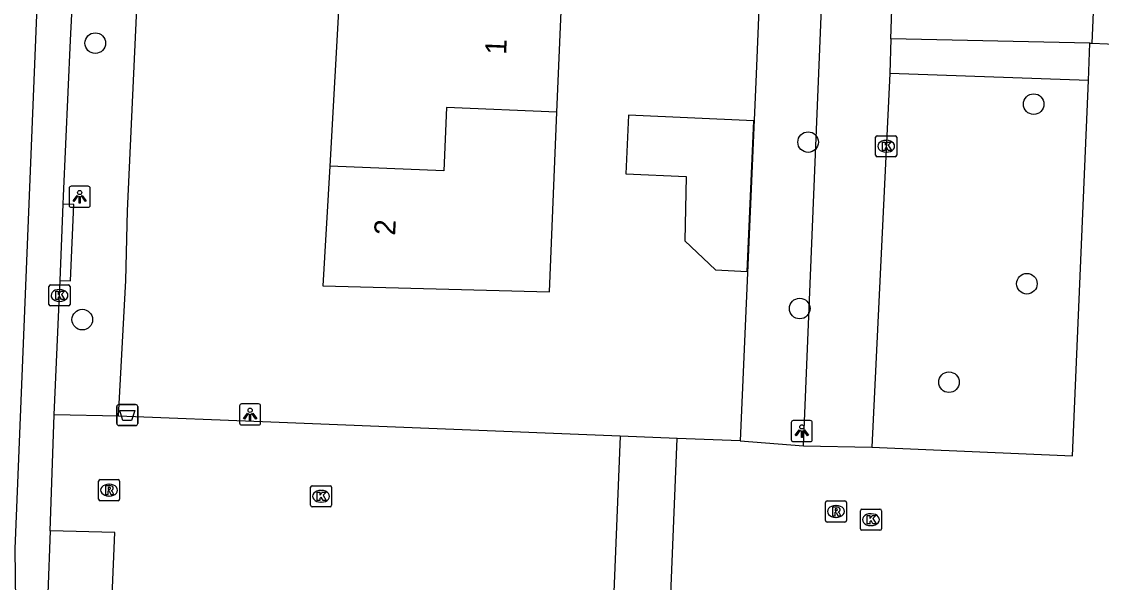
# Model space of a CAD drawing. Extents: x 160787 to 161428, y 386828 to 387483.
# Drawn here: x 160988.2 to 161039.4, y 386964.7 to 386991.3 of the extents above; entities that cross this region are included whole.
import ezdxf

# ---------------------------------------------------------------- set-up
doc = ezdxf.new("R2010")
doc.units = 0
for name, color, linetype in [('IMGEO_Afvalbak', 7, 'Continuous'), ('IMGEO_Boom', 7, 'Continuous'), ('IMGEO_Kolk', 7, 'Continuous'), ('IMGEO_Lichtpunt', 7, 'Continuous'), ('IMGEO_Pand', 7, 'Continuous'), ('IMGEO_Pand_nummerreeks', 7, 'Continuous'), ('IMGEO_Rijbaan_lokaal_gesloten', 7, 'Continuous'), ('IMGEO_Rijbaan_lokaal_open', 7, 'Continuous'), ('IMGEO_Rioolput', 7, 'Continuous'), ('IMGEO_Voetpad_open', 7, 'Continuous')]:
    doc.layers.add(name, color=color, linetype=linetype)

msp = doc.modelspace()

# ---------------------------------------------------------------- linework, layer by layer
at = {"layer": 'IMGEO_Afvalbak'}
for p, q in [((160992.793, 386973.118), (160993.583, 386973.118)), ((160993.583, 386973.118), (160992.793, 386973.118)), ((160992.693, 386972.218), (160992.693, 386973.018)), ((160992.693, 386973.018), (160992.693, 386972.218)), ((160993.683, 386973.018), (160993.683, 386972.218)), ((160993.683, 386972.218), (160993.683, 386973.018)), ((160993.583, 386972.118), (160992.793, 386972.118)), ((160992.793, 386972.118), (160993.583, 386972.118))]:
    msp.add_line(p, q, dxfattribs=at)
msp.add_lwpolyline([(160992.836, 386972.832), (160993.54, 386972.832), (160993.391, 386972.362), (160992.985, 386972.362), (160992.836, 386972.832)], dxfattribs=at)
for centre, start, end in [((160992.793, 386973.018), 90, 180), ((160992.793, 386973.018), 90, 180), ((160993.583, 386973.018), 0, 90), ((160993.583, 386973.018), 360, 90), ((160992.793, 386972.218), 180, 270), ((160992.793, 386972.218), 180, 270), ((160993.583, 386972.218), 270, 0), ((160993.583, 386972.218), 270, 0)]:
    msp.add_arc(centre, 0.1, start, end, dxfattribs=at)
at = {"layer": 'IMGEO_Boom'}
for centre in [(160991.67, 386990.265), (161036.197, 386987.371), (161025.493, 386985.57), (161035.875, 386978.851), (161025.095, 386977.673), (160991.054, 386977.146), (161032.178, 386974.179)]:
    msp.add_circle(centre, 0.489, dxfattribs=at)
at = {"layer": 'IMGEO_Kolk'}
for p, q in [((161028.698, 386984.948), (161028.698, 386985.8)), ((161028.773, 386985.874), (161029.625, 386985.874)), ((161029.186, 386985.654), (161029.211, 386985.654)), ((161029.699, 386985.8), (161029.699, 386984.948)), ((161029.625, 386984.874), (161028.773, 386984.874)), ((161029.209, 386985.094), (161029.184, 386985.094)), ((160989.547, 386978.794), (160990.399, 386978.794)), ((160989.472, 386977.868), (160989.472, 386978.72)), ((160989.96, 386978.574), (160989.985, 386978.574)), ((160990.473, 386978.72), (160990.473, 386977.868)), ((160990.399, 386977.794), (160989.547, 386977.794)), ((160989.983, 386978.014), (160989.958, 386978.014)), ((161001.885, 386968.338), (161001.885, 386969.19)), ((161001.96, 386969.264), (161002.812, 386969.264)), ((161002.373, 386969.044), (161002.398, 386969.044)), ((161002.886, 386969.19), (161002.886, 386968.338)), ((161002.396, 386968.484), (161002.371, 386968.484)), ((161002.812, 386968.264), (161001.96, 386968.264)), ((161027.975, 386967.228), (161027.975, 386968.08)), ((161028.05, 386968.154), (161028.902, 386968.154)), ((161028.976, 386968.08), (161028.976, 386967.228)), ((161028.463, 386967.934), (161028.488, 386967.934)), ((161028.902, 386967.154), (161028.05, 386967.154)), ((161028.486, 386967.374), (161028.461, 386967.374))]:
    msp.add_line(p, q, dxfattribs=at)
for points in [[(161028.698, 386984.948), (161028.698, 386985.8)], [(161028.773, 386985.874), (161029.625, 386985.874)], [(161029.019, 386985.574), (161029.142, 386985.574), (161029.142, 386985.423), (161029.272, 386985.574), (161029.436, 386985.574), (161029.29, 386985.423), (161029.443, 386985.174), (161029.291, 386985.174), (161029.206, 386985.338), (161029.142, 386985.271), (161029.142, 386985.174), (161029.019, 386985.174), (161029.019, 386985.574)], [(161029.699, 386985.8), (161029.699, 386984.948)], [(161029.625, 386984.874), (161028.773, 386984.874)], [(160989.547, 386978.794), (160990.399, 386978.794)], [(160989.472, 386977.868), (160989.472, 386978.72)], [(160989.793, 386978.494), (160989.916, 386978.494), (160989.916, 386978.343), (160990.046, 386978.494), (160990.21, 386978.494), (160990.064, 386978.343), (160990.217, 386978.094), (160990.065, 386978.094), (160989.98, 386978.258), (160989.916, 386978.191), (160989.916, 386978.094), (160989.793, 386978.094), (160989.793, 386978.494)], [(160990.473, 386978.72), (160990.473, 386977.868)], [(160990.399, 386977.794), (160989.547, 386977.794)], [(161001.885, 386968.338), (161001.885, 386969.19)], [(161001.96, 386969.264), (161002.812, 386969.264)], [(161002.886, 386969.19), (161002.886, 386968.338)], [(161002.206, 386968.964), (161002.329, 386968.964), (161002.329, 386968.813), (161002.459, 386968.964), (161002.623, 386968.964), (161002.477, 386968.813), (161002.63, 386968.564), (161002.478, 386968.564), (161002.393, 386968.728), (161002.329, 386968.661), (161002.329, 386968.564), (161002.206, 386968.564), (161002.206, 386968.964)], [(161002.812, 386968.264), (161001.96, 386968.264)], [(161027.975, 386967.228), (161027.975, 386968.08)], [(161028.05, 386968.154), (161028.902, 386968.154)], [(161028.976, 386968.08), (161028.976, 386967.228)], [(161028.296, 386967.854), (161028.419, 386967.854), (161028.419, 386967.703), (161028.549, 386967.854), (161028.713, 386967.854), (161028.567, 386967.703), (161028.72, 386967.454), (161028.568, 386967.454), (161028.483, 386967.618), (161028.419, 386967.551), (161028.419, 386967.454), (161028.296, 386967.454), (161028.296, 386967.854)], [(161028.902, 386967.154), (161028.05, 386967.154)]]:
    msp.add_lwpolyline(points, dxfattribs=at)
for centre, start, end in [((161028.775, 386985.798), 91.552, 178.448), ((161028.775, 386985.798), 91.552, 178.448), ((161029.623, 386985.798), 1.552, 88.448), ((161029.623, 386985.798), 1.552, 88.448), ((161028.775, 386984.95), 181.552, 268.448), ((161028.775, 386984.95), 181.552, 268.448), ((161029.623, 386984.95), 271.552, 358.448), ((161029.623, 386984.95), 271.552, 358.448), ((160989.549, 386978.718), 91.552, 178.448), ((160989.549, 386978.718), 91.552, 178.448), ((160990.397, 386978.718), 1.552, 88.448), ((160990.397, 386978.718), 1.552, 88.448), ((160989.549, 386977.87), 181.552, 268.448), ((160989.549, 386977.87), 181.552, 268.448), ((160990.397, 386977.87), 271.552, 358.448), ((160990.397, 386977.87), 271.552, 358.448), ((161001.962, 386969.188), 91.552, 178.448), ((161001.962, 386969.188), 91.552, 178.448), ((161002.81, 386969.188), 1.552, 88.448), ((161002.81, 386969.188), 1.552, 88.448), ((161001.962, 386968.34), 181.552, 268.448), ((161001.962, 386968.34), 181.552, 268.448), ((161002.81, 386968.34), 271.552, 358.448), ((161002.81, 386968.34), 271.552, 358.448), ((161028.052, 386968.078), 91.552, 178.448), ((161028.052, 386968.078), 91.552, 178.448), ((161028.9, 386968.078), 1.552, 88.448), ((161028.9, 386968.078), 1.552, 88.448), ((161028.052, 386967.23), 181.552, 268.448), ((161028.052, 386967.23), 181.552, 268.448), ((161028.9, 386967.23), 271.552, 358.448), ((161028.9, 386967.23), 271.552, 358.448)]:
    msp.add_arc(centre, 0.0765, start, end, dxfattribs=at)
for centre, major_axis, ratio, start_param, end_param in [((161029.185, 386985.374), (-0.387, 0.002), 0.722429, 4.712389, 7.853982), ((161029.21, 386985.374), (-0.39, 0.002), 0.717154, 1.570796, 4.712389), ((160989.959, 386978.294), (-0.387, 0.002), 0.722429, 4.712389, 7.853982), ((160989.984, 386978.294), (-0.39, 0.002), 0.717154, 1.570796, 4.712389), ((161002.372, 386968.764), (-0.387, 0.002), 0.722429, 4.712389, 7.853982), ((161002.397, 386968.764), (-0.39, 0.002), 0.717154, 1.570796, 4.712389), ((161028.462, 386967.654), (-0.387, 0.002), 0.722429, 4.712389, 7.853982), ((161028.487, 386967.654), (-0.39, 0.002), 0.717154, 1.570796, 4.712389)]:
    msp.add_ellipse(centre, major_axis=major_axis, ratio=ratio, start_param=start_param, end_param=end_param, dxfattribs=at)
at = {"layer": 'IMGEO_Lichtpunt'}
for p, q in [((160990.432, 386983.379), (160990.432, 386982.572)), ((160990.432, 386983.379), (160990.432, 386982.572)), ((160991.334, 386983.474), (160990.526, 386983.474)), ((160991.334, 386983.474), (160990.526, 386983.474)), ((160991.428, 386982.572), (160991.428, 386983.379)), ((160991.428, 386982.572), (160991.428, 386983.379)), ((160990.526, 386982.478), (160991.334, 386982.478)), ((160990.526, 386982.478), (160991.334, 386982.478)), ((160999.421, 386973.144), (160998.613, 386973.144)), ((160999.421, 386973.144), (160998.613, 386973.144)), ((160998.519, 386973.049), (160998.519, 386972.242)), ((160998.519, 386973.049), (160998.519, 386972.242)), ((160999.515, 386972.242), (160999.515, 386973.049)), ((160999.515, 386972.242), (160999.515, 386973.049)), ((160998.613, 386972.148), (160999.421, 386972.148)), ((160998.613, 386972.148), (160999.421, 386972.148)), ((161024.697, 386972.26), (161024.697, 386971.453)), ((161024.697, 386972.26), (161024.697, 386971.453)), ((161025.599, 386972.355), (161024.791, 386972.355)), ((161025.599, 386972.355), (161024.791, 386972.355)), ((161025.693, 386971.453), (161025.693, 386972.26)), ((161025.693, 386971.453), (161025.693, 386972.26)), ((161024.791, 386971.359), (161025.599, 386971.359)), ((161024.791, 386971.359), (161025.599, 386971.359))]:
    msp.add_line(p, q, dxfattribs=at)
for points in [[(160990.806, 386983.043), (160990.845, 386983.015), (160990.657, 386982.753), (160990.619, 386982.78), (160990.806, 386983.043)], [(160990.908, 386982.995), (160990.955, 386982.995), (160990.955, 386982.673), (160990.908, 386982.673), (160990.908, 386982.995)], [(160991.018, 386983.015), (160991.056, 386983.042), (160991.243, 386982.78), (160991.204, 386982.752), (160991.018, 386983.015)], [(160998.893, 386972.713), (160998.932, 386972.685), (160998.744, 386972.423), (160998.706, 386972.45), (160998.893, 386972.713)], [(160998.995, 386972.665), (160999.042, 386972.665), (160999.042, 386972.343), (160998.995, 386972.343), (160998.995, 386972.665)], [(160999.105, 386972.685), (160999.143, 386972.712), (160999.33, 386972.45), (160999.291, 386972.422), (160999.105, 386972.685)], [(161025.071, 386971.924), (161025.11, 386971.896), (161024.922, 386971.634), (161024.884, 386971.661), (161025.071, 386971.924)], [(161025.173, 386971.876), (161025.22, 386971.876), (161025.22, 386971.554), (161025.173, 386971.554), (161025.173, 386971.876)], [(161025.283, 386971.896), (161025.321, 386971.923), (161025.508, 386971.661), (161025.469, 386971.633), (161025.283, 386971.896)]]:
    msp.add_lwpolyline(points, dxfattribs=at)
for centre in [(160990.931, 386983.177), (160999.018, 386972.847), (161025.196, 386972.058)]:
    msp.add_circle(centre, 0.0994, dxfattribs=at)
for centre, start, end in [((160990.526, 386983.379), 90, 180), ((160990.526, 386983.379), 90, 180), ((160991.334, 386983.379), 0, 90), ((160991.334, 386983.379), 0, 90), ((160990.526, 386982.572), 180, 270), ((160990.526, 386982.572), 180, 270), ((160991.334, 386982.572), 270, 0), ((160991.334, 386982.572), 270, 360), ((160998.613, 386973.049), 90, 180), ((160998.613, 386973.049), 90, 180), ((160999.421, 386973.049), 0, 90), ((160999.421, 386973.049), 0, 90), ((160998.613, 386972.242), 180, 270), ((160998.613, 386972.242), 180, 270), ((160999.421, 386972.242), 270, 0), ((160999.421, 386972.242), 270, 360), ((161024.791, 386972.26), 90, 180), ((161024.791, 386972.26), 90, 180), ((161025.599, 386972.26), 0, 90), ((161025.599, 386972.26), 0, 90), ((161024.791, 386971.453), 180, 270), ((161024.791, 386971.453), 180, 270), ((161025.599, 386971.453), 270, 0), ((161025.599, 386971.453), 270, 360)]:
    msp.add_arc(centre, 0.0946, start, end, dxfattribs=at)
at = {"layer": 'IMGEO_Pand'}
for points in [[(161039.215, 386996.146), (161038.95, 386990.26)], [(161003.279, 386992.949), (161002.796, 386984.426)], [(161013.575, 386986.995), (161013.804, 386992.526)], [(161038.95, 386990.26), (161041.927, 386990.138)], [(161002.796, 386984.426), (161002.474, 386978.748), (161013.22, 386978.46), (161013.575, 386986.995)], [(161013.575, 386986.995), (161008.331, 386987.206), (161008.207, 386984.209), (161002.796, 386984.426)], [(161016.845, 386984.062), (161019.71, 386983.933), (161019.65, 386980.889), (161021.093, 386979.505), (161022.603, 386979.437), (161022.924, 386986.572), (161016.97, 386986.84), (161016.845, 386984.062)]]:
    msp.add_lwpolyline(points, dxfattribs=at)
at = {"layer": 'IMGEO_Rijbaan_lokaal_gesloten'}
for points in [[(160987.959, 386958.658), (160987.876, 386966.266), (160992.785, 387087.527)], [(160990.152, 386982.628), (160990.167, 386982.998), (160990.497, 386990.405), (160990.992, 387000), (160991.155, 387003.893)], [(160990.002, 386979.005), (160990.152, 386982.628)], [(160989.72, 386972.632), (160989.974, 386978.34), (160990.002, 386979.005)], [(160989.53, 386967.133), (160989.72, 386972.632)], [(160989.53, 386967.133), (160989.425, 386964.144), (160989.174, 386959.126), (160988.491, 386941.272), (160987.637, 386920.517), (160987.64, 386919.555)]]:
    msp.add_lwpolyline(points, dxfattribs=at)
at = {"layer": 'IMGEO_Rijbaan_lokaal_open'}
for points in [[(161025.273, 386971.165), (161026.468, 387000), (161027.643, 387018.839), (161028.797, 387048.228)], [(161029.414, 386990.476), (161030.281, 387016.134)], [(161029.414, 386990.476), (161029.367, 386988.825)], [(161038.79, 386988.488), (161038.863, 386990.262)], [(161038.863, 386990.262), (161038.95, 386990.26)], [(161029.367, 386988.825), (161028.51, 386971.1)], [(161028.51, 386971.1), (161038.032, 386970.681), (161038.79, 386988.488)], [(160992.771, 386972.563), (160989.72, 386972.632)], [(161016.581, 386971.618), (161000, 386972.277), (160992.771, 386972.563)], [(161016.581, 386971.618), (161016.203, 386962.268)], [(161019.278, 386971.511), (161016.581, 386971.618)], [(161018.9, 386962.158), (161019.278, 386971.511)], [(161022.276, 386971.392), (161019.278, 386971.511)], [(161022.276, 386971.392), (161025.273, 386971.165)], [(161025.273, 386971.165), (161028.51, 386971.1)], [(160992.476, 386964.047), (160992.599, 386967.047), (160989.53, 386967.133)]]:
    msp.add_lwpolyline(points, dxfattribs=at)
at = {"layer": 'IMGEO_Rioolput'}
for p, q in [((160991.9, 386969.556), (160992.752, 386969.556)), ((160991.825, 386968.63), (160991.825, 386969.482)), ((160992.313, 386969.336), (160992.338, 386969.336)), ((160992.826, 386969.482), (160992.826, 386968.63)), ((160992.752, 386968.556), (160991.9, 386968.556)), ((160992.336, 386968.776), (160992.311, 386968.776)), ((161026.39, 386968.544), (161027.242, 386968.544)), ((161026.315, 386967.618), (161026.315, 386968.47)), ((161026.803, 386968.324), (161026.828, 386968.324)), ((161027.316, 386968.47), (161027.316, 386967.618)), ((161027.242, 386967.544), (161026.39, 386967.544)), ((161026.826, 386967.764), (161026.801, 386967.764))]:
    msp.add_line(p, q, dxfattribs=at)
for points in [[(160991.9, 386969.556), (160992.752, 386969.556)], [(160991.825, 386968.63), (160991.825, 386969.482)], [(160992.414, 386969.254), (160992.162, 386969.256), (160992.162, 386968.856)], [(160992.162, 386968.856), (160992.286, 386968.856), (160992.286, 386969.018), (160992.297, 386969.018)], [(160992.34, 386969.175), (160992.286, 386969.175), (160992.286, 386969.094)], [(160992.286, 386969.094), (160992.338, 386969.094)], [(160992.344, 386968.989), (160992.415, 386968.856), (160992.555, 386968.856), (160992.49, 386968.982)], [(160992.826, 386969.482), (160992.826, 386968.63)], [(160992.752, 386968.556), (160991.9, 386968.556)], [(161026.39, 386968.544), (161027.242, 386968.544)], [(161026.315, 386967.618), (161026.315, 386968.47)], [(161026.904, 386968.242), (161026.652, 386968.244), (161026.652, 386967.844)], [(161026.652, 386967.844), (161026.776, 386967.844), (161026.776, 386968.006), (161026.787, 386968.006)], [(161026.83, 386968.163), (161026.776, 386968.163), (161026.776, 386968.082)], [(161026.776, 386968.082), (161026.828, 386968.082)], [(161026.834, 386967.977), (161026.905, 386967.844), (161027.045, 386967.844), (161026.98, 386967.97)], [(161027.316, 386968.47), (161027.316, 386967.618)], [(161027.242, 386967.544), (161026.39, 386967.544)]]:
    msp.add_lwpolyline(points, dxfattribs=at)
for centre, radius, start, end in [((160991.902, 386969.48), 0.0765, 91.552, 178.448), ((160991.902, 386969.48), 0.0765, 91.552, 178.448), ((160992.75, 386969.48), 0.0765, 1.552, 88.448), ((160992.75, 386969.48), 0.0765, 1.552, 88.448), ((160992.296, 386968.965), 0.0533, 26.0293, 88.6989), ((160992.322, 386969.283), 0.19, 274.7715, 282.9687), ((160992.346, 386969.079), 0.0964, 77.0061, 93.1865), ((160992.36, 386969.136), 0.0378, 276.6634, 79.6772), ((160992.413, 386969.144), 0.109, 350.3612, 89.416), ((160992.411, 386969.144), 0.112, 277.5842, 350.9817), ((160992.395, 386968.929), 0.108, 29.5134, 73.7905), ((160991.902, 386968.632), 0.0765, 181.552, 268.448), ((160991.902, 386968.632), 0.0765, 181.552, 268.448), ((160992.75, 386968.632), 0.0765, 271.552, 358.448), ((160992.75, 386968.632), 0.0765, 271.552, 358.448), ((161026.392, 386968.468), 0.0765, 91.552, 178.448), ((161026.392, 386968.468), 0.0765, 91.552, 178.448), ((161027.24, 386968.468), 0.0765, 1.552, 88.448), ((161027.24, 386968.468), 0.0765, 1.552, 88.448), ((161026.786, 386967.953), 0.0533, 26.0293, 88.6989), ((161026.812, 386968.271), 0.19, 274.7715, 282.9687), ((161026.836, 386968.067), 0.0964, 77.0061, 93.1865), ((161026.85, 386968.124), 0.0378, 276.6634, 79.6772), ((161026.903, 386968.132), 0.109, 350.3612, 89.416), ((161026.901, 386968.132), 0.112, 277.5842, 350.9817), ((161026.885, 386967.917), 0.108, 29.5134, 73.7905), ((161026.392, 386967.62), 0.0765, 181.552, 268.448), ((161026.392, 386967.62), 0.0765, 181.552, 268.448), ((161027.24, 386967.62), 0.0765, 271.552, 358.448), ((161027.24, 386967.62), 0.0765, 271.552, 358.448)]:
    msp.add_arc(centre, radius, start, end, dxfattribs=at)
for centre, major_axis, ratio, start_param, end_param in [((160992.312, 386969.056), (-0.387, 0.002), 0.722429, 4.712389, 7.853982), ((160992.337, 386969.056), (-0.39, 0.002), 0.717154, 1.570796, 4.712389), ((161026.802, 386968.044), (-0.387, 0.002), 0.722429, 4.712389, 7.853982), ((161026.827, 386968.044), (-0.39, 0.002), 0.717154, 1.570796, 4.712389)]:
    msp.add_ellipse(centre, major_axis=major_axis, ratio=ratio, start_param=start_param, end_param=end_param, dxfattribs=at)
at = {"layer": 'IMGEO_Voetpad_open'}
for points in [[(161025.649, 387048.545), (161025.515, 387045.28), (161024.73, 387023.1), (161024.495, 387016.889), (161023.284, 386994.966), (161023.031, 386988.788), (161022.276, 386971.392)], [(160992.771, 386972.563), (160993.114, 386978.998), (160993.202, 386982.303), (160994.189, 387003.929), (160994.481, 387010.339), (160995.847, 387041.376)], [(161038.863, 386990.262), (161029.414, 386990.476)], [(161038.79, 386988.488), (161029.367, 386988.825)], [(160990.002, 386979.005), (160990.501, 386978.986), (160990.651, 386982.609), (160990.152, 386982.628)]]:
    msp.add_lwpolyline(points, dxfattribs=at)

# ---------------------------------------------------------------- texts
at = {"layer": 'IMGEO_Pand_nummerreeks'}
for s, rotation, p in [('1', 87.6207, (161011.165, 386989.703)), ('2', 86.7575, (161005.894, 386981.125))]:
    msp.add_text(s, height=1, rotation=rotation, dxfattribs=at).set_placement(p)

doc.saveas('drawing.dxf')
